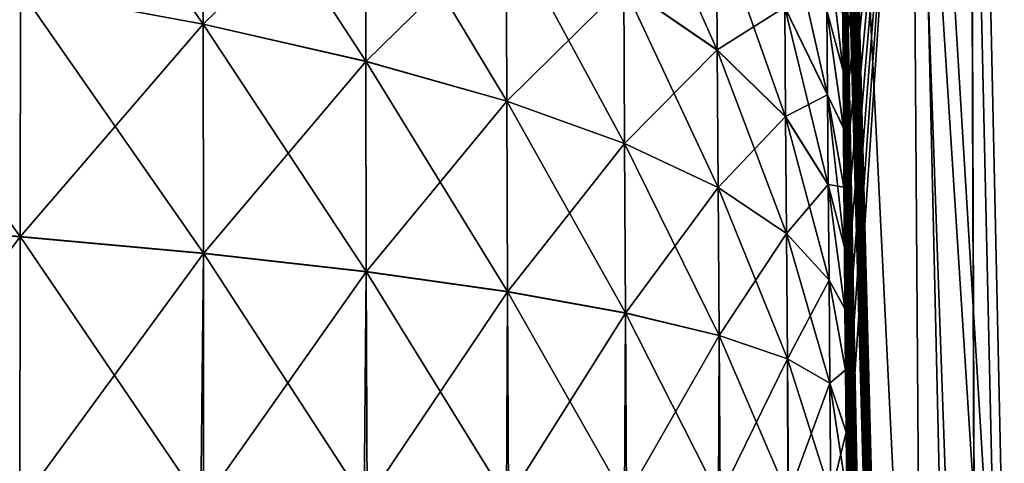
# Model space of a CAD drawing. Header units: metres. Extents: x -2 to 85, y -75 to 96.
# Tile 418 of 444: x 11.237 to 11.75, y 72.727 to 72.958. Entities that reach past the tile are written whole.
import ezdxf

# ---------------------------------------------------------------- set-up
doc = ezdxf.new("R2010")
doc.units = ezdxf.units.M
doc.layers.add('solid_20204500', color=7, linetype='CONTINUOUS')

msp = doc.modelspace()

# ---------------------------------------------------------------- linework, layer by layer
at = {"layer": 'solid_20204500'}
for points in [[(11.666242, 72.931808, 73.159843), (11.701942, 73.216042, 69.670036), (11.666087, 72.960831, 73.144386)], [(11.666428, 72.90197, 73.173317), (11.701942, 73.216042, 69.670036), (11.666242, 72.931808, 73.159843)], [(11.666646, 72.871269, 73.184799), (11.701942, 73.216042, 69.670036), (11.666428, 72.90197, 73.173317)], [(11.666896, 72.839752, 73.194305), (11.701942, 73.216042, 69.670036), (11.666646, 72.871269, 73.184799)], [(11.667173, 72.807922, 73.201698), (11.701942, 73.216042, 69.670036), (11.666896, 72.839752, 73.194305)], [(11.667478, 72.775955, 73.20694), (11.701942, 73.216042, 69.670036), (11.667173, 72.807922, 73.201698)], [(11.667809, 72.743683, 73.210075), (11.701942, 73.216042, 69.670036), (11.667478, 72.775955, 73.20694)], [(11.668166, 72.711159, 73.211098), (11.701942, 73.216042, 69.670036), (11.667809, 72.743683, 73.210075)], [(11.717456, 71.039726, 70.493378), (11.701942, 73.216042, 69.670036), (11.668166, 72.711159, 73.211098)], [(11.848537, 70.931213, 57.507046), (11.709176, 73.21627, 69.002197), (11.701942, 73.216042, 69.670036)], [(11.865381, 68.619324, 58.430325), (11.701942, 73.216042, 69.670036), (11.717456, 71.039726, 70.493378)], [(11.865381, 68.619324, 58.430325), (11.848537, 70.931213, 57.507046), (11.701942, 73.216042, 69.670036)], [(11.848537, 70.931213, 57.507046), (11.746425, 73.21347, 65.459747), (11.709176, 73.21627, 69.002197)], [(11.848537, 70.931213, 57.507046), (11.780144, 73.20723, 62.083363), (11.746425, 73.21347, 65.459747)], [(11.742942, 70.34565, -68.856789), (11.667478, 73.206932, -72.775986), (11.667809, 73.210068, -72.743698)], [(11.742942, 70.34565, -68.856789), (11.667809, 73.210068, -72.743698), (11.668167, 73.211098, -72.711105)], [(11.737535, 71.798416, -67.852516), (11.668167, 73.211098, -72.711105), (11.704991, 73.210037, -69.395714)], [(11.742942, 70.34565, -68.856789), (11.668167, 73.211098, -72.711105), (11.737535, 71.798416, -67.852516)], [(11.737535, 71.798416, -67.852516), (11.704991, 73.210037, -69.395714), (11.732707, 73.208626, -66.792671)], [(11.899408, 65.858124, -57.878517), (11.732707, 73.208626, -66.792671), (11.7377, 73.208847, -66.312248)], [(11.737535, 71.798416, -67.852516), (11.732707, 73.208626, -66.792671), (11.899408, 65.858124, -57.878517)], [(11.899408, 65.858124, -57.878517), (11.7377, 73.208847, -66.312248), (11.75274, 73.208229, -64.845398)], [(11.742942, 70.34565, -68.856789), (11.667173, 73.201691, -72.807953), (11.667478, 73.206932, -72.775986)], [(11.742942, 70.34565, -68.856789), (11.666896, 73.194298, -72.839783), (11.667173, 73.201691, -72.807953)], [(11.742942, 70.34565, -68.856789), (11.666646, 73.184792, -72.871292), (11.666896, 73.194298, -72.839783)], [(11.742942, 70.34565, -68.856789), (11.666428, 73.173309, -72.901993), (11.666646, 73.184792, -72.871292)], [(11.742942, 70.34565, -68.856789), (11.666242, 73.159828, -72.931831), (11.666428, 73.173309, -72.901993)], [(11.742942, 70.34565, -68.856789), (11.666087, 73.144371, -72.960854), (11.666242, 73.159828, -72.931831)], [(11.742942, 70.34565, -68.856789), (11.665967, 73.127121, -72.988686), (11.666087, 73.144371, -72.960854)], [(11.742942, 70.34565, -68.856789), (11.665881, 73.108055, -73.015312), (11.665967, 73.127121, -72.988686)], [(11.748676, 68.862823, -69.816116), (11.66583, 73.087204, -73.040741), (11.665881, 73.108055, -73.015312)], [(11.748676, 68.862823, -69.816116), (11.665881, 73.108055, -73.015312), (11.742942, 70.34565, -68.856789)], [(11.333061, 72.956108, -74.113998), (11.237813, 72.973839, -74.219376), (11.237949, 73.092957, -74.192162)], [(11.333016, 73.066833, -74.088669), (11.333061, 72.956108, -74.113998), (11.237949, 73.092957, -74.192162)], [(11.748676, 68.862823, -69.816116), (11.665812, 73.064835, -73.064651), (11.66583, 73.087204, -73.040741)], [(11.237814, 72.973831, 74.219444), (11.333061, 72.9561, 74.114067), (11.333016, 73.067123, 74.088539)], [(11.333016, 73.067123, 74.088539), (11.333061, 72.9561, 74.114067), (11.417522, 73.038734, 73.976753)], [(11.41772, 72.936783, -74.000137), (11.333061, 72.956108, -74.113998), (11.333016, 73.066833, -74.088669)], [(11.417522, 73.038467, -73.976875), (11.41772, 72.936783, -74.000137), (11.333016, 73.066833, -74.088669)], [(11.748676, 68.862823, -69.816116), (11.665829, 73.040939, -73.087021), (11.665812, 73.064835, -73.064651)], [(11.600675, 72.942513, -73.602013), (11.552028, 72.976036, -73.732491), (11.551691, 73.05291, -73.708641)], [(11.600298, 73.009552, -73.581284), (11.600675, 72.942513, -73.602013), (11.551691, 73.05291, -73.708641)], [(11.333061, 72.9561, 74.114067), (11.41772, 72.936775, 74.000198), (11.417522, 73.038734, 73.976753)], [(11.417522, 73.038734, 73.976753), (11.41772, 72.936775, 74.000198), (11.490761, 73.008362, 73.857697)], [(11.491079, 72.916039, -73.878845), (11.41772, 72.936783, -74.000137), (11.417522, 73.038467, -73.976875)], [(11.490762, 73.008118, -73.857803), (11.491079, 72.916039, -73.878845), (11.417522, 73.038467, -73.976875)], [(11.748676, 68.862823, -69.816116), (11.665881, 73.015541, -73.107872), (11.665829, 73.040939, -73.087021)], [(11.65814, 72.919128, -73.316612), (11.635901, 72.964813, -73.450165), (11.635585, 73.018501, -73.429184)], [(11.657847, 72.963135, -73.299507), (11.65814, 72.919128, -73.316612), (11.635585, 73.018501, -73.429184)], [(11.748676, 68.862823, -69.816116), (11.665966, 72.988937, -73.126938), (11.665881, 73.015541, -73.107872)], [(11.41772, 72.936775, 74.000198), (11.491078, 72.916031, 73.878899), (11.490761, 73.008362, 73.857697)], [(11.490761, 73.008362, 73.857697), (11.491078, 72.916031, 73.878899), (11.552027, 72.976257, 73.732391)], [(11.55243, 72.894051, -73.751167), (11.491079, 72.916039, -73.878845), (11.490762, 73.008118, -73.857803)], [(11.552028, 72.976036, -73.732491), (11.55243, 72.894051, -73.751167), (11.490762, 73.008118, -73.857803)], [(11.552027, 72.976257, 73.732391), (11.600674, 72.942703, 73.601929), (11.600298, 73.009842, 73.581062)], [(11.600298, 73.009842, 73.581062), (11.600674, 72.942703, 73.601929), (11.635901, 72.965057, 73.449982)], [(11.636284, 72.907875, -73.467682), (11.600675, 72.942513, -73.602013), (11.600298, 73.009552, -73.581284)], [(11.635901, 72.964813, -73.450165), (11.636284, 72.907875, -73.467682), (11.600298, 73.009552, -73.581284)], [(11.657609, 73.004784, 73.279701), (11.666242, 72.931808, 73.159843), (11.666087, 72.960831, 73.144386)], [(11.657609, 73.004784, 73.279701), (11.657847, 72.96331, 73.299347), (11.666242, 72.931808, 73.159843)], [(11.66624, 72.932106, -73.159706), (11.657847, 72.963135, -73.299507), (11.65761, 73.004631, -73.279839)], [(11.666086, 72.961121, -73.144211), (11.66624, 72.932106, -73.159706), (11.65761, 73.004631, -73.279839)], [(11.237652, 72.845573, -74.237968), (11.132335, 72.853294, -74.334984), (11.132742, 72.989799, -74.315277)], [(11.132742, 72.989792, 74.315346), (11.132335, 72.853157, 74.335121), (11.237814, 72.973831, 74.219444)], [(11.237813, 72.973839, -74.219376), (11.237652, 72.845573, -74.237968), (11.132742, 72.989799, -74.315277)], [(11.748676, 68.862823, -69.816116), (11.666086, 72.961121, -73.144211), (11.665966, 72.988937, -73.126938)], [(11.132335, 72.853157, 74.335121), (11.237652, 72.845444, 74.238098), (11.237814, 72.973831, 74.219444)], [(11.333116, 72.836868, -74.131317), (11.237652, 72.845573, -74.237968), (11.237813, 72.973839, -74.219376)], [(11.237814, 72.973831, 74.219444), (11.237652, 72.845444, 74.238098), (11.333061, 72.9561, 74.114067)], [(11.333061, 72.956108, -74.113998), (11.333116, 72.836868, -74.131317), (11.237813, 72.973839, -74.219376)], [(11.491078, 72.916031, 73.878899), (11.55243, 72.894043, 73.751213), (11.552027, 72.976257, 73.732391)], [(11.552027, 72.976257, 73.732391), (11.55243, 72.894043, 73.751213), (11.600674, 72.942703, 73.601929)], [(11.601124, 72.871017, -73.618225), (11.55243, 72.894051, -73.751167), (11.552028, 72.976036, -73.732491)], [(11.600675, 72.942513, -73.602013), (11.601124, 72.871017, -73.618225), (11.552028, 72.976036, -73.732491)], [(11.600674, 72.942703, 73.601929), (11.636283, 72.908035, 73.467606), (11.635901, 72.965057, 73.449982)], [(11.635901, 72.965057, 73.449982), (11.658139, 72.919334, 73.31646), (11.657847, 72.96331, 73.299347)], [(11.635901, 72.965057, 73.449982), (11.636283, 72.908035, 73.467606), (11.658139, 72.919334, 73.31646)], [(11.658493, 72.872475, -73.330849), (11.636284, 72.907875, -73.467682), (11.635901, 72.964813, -73.450165)], [(11.65814, 72.919128, -73.316612), (11.658493, 72.872475, -73.330849), (11.635901, 72.964813, -73.450165)], [(11.657847, 72.96331, 73.299347), (11.666428, 72.90197, 73.173317), (11.666242, 72.931808, 73.159843)], [(11.657847, 72.96331, 73.299347), (11.658139, 72.919334, 73.31646), (11.666428, 72.90197, 73.173317)], [(11.666426, 72.902252, -73.173218), (11.65814, 72.919128, -73.316612), (11.657847, 72.963135, -73.299507)], [(11.66624, 72.932106, -73.159706), (11.666426, 72.902252, -73.173218), (11.657847, 72.963135, -73.299507)], [(11.748676, 68.862823, -69.816116), (11.66624, 72.932106, -73.159706), (11.666086, 72.961121, -73.144211)], [(11.237652, 72.845444, 74.238098), (11.333116, 72.836754, 74.131439), (11.333061, 72.9561, 74.114067)], [(11.417955, 72.827278, -74.016045), (11.333116, 72.836868, -74.131317), (11.333061, 72.956108, -74.113998)], [(11.41772, 72.936783, -74.000137), (11.417955, 72.827278, -74.016045), (11.333061, 72.956108, -74.113998)], [(11.333061, 72.9561, 74.114067), (11.333116, 72.836754, 74.131439), (11.41772, 72.936775, 74.000198)], [(11.55243, 72.894043, 73.751213), (11.601123, 72.87101, 73.618263), (11.600674, 72.942703, 73.601929)], [(11.600674, 72.942703, 73.601929), (11.601123, 72.87101, 73.618263), (11.636283, 72.908035, 73.467606)], [(11.63674, 72.84716, -73.481339), (11.601124, 72.871017, -73.618225), (11.600675, 72.942513, -73.602013)], [(11.636284, 72.907875, -73.467682), (11.63674, 72.84716, -73.481339), (11.600675, 72.942513, -73.602013)], [(11.333116, 72.836754, 74.131439), (11.417955, 72.827171, 74.016151), (11.41772, 72.936775, 74.000198)], [(11.491458, 72.816879, -73.893211), (11.417955, 72.827278, -74.016045), (11.41772, 72.936783, -74.000137)], [(11.491079, 72.916039, -73.878845), (11.491458, 72.816879, -73.893211), (11.41772, 72.936783, -74.000137)], [(11.41772, 72.936775, 74.000198), (11.417955, 72.827171, 74.016151), (11.491078, 72.916031, 73.878899)], [(11.748676, 68.862823, -69.816116), (11.666426, 72.902252, -73.173218), (11.66624, 72.932106, -73.159706)], [(11.417955, 72.827171, 74.016151), (11.491458, 72.81678, 73.893318), (11.491078, 72.916031, 73.878899)], [(11.491078, 72.916031, 73.878899), (11.491458, 72.81678, 73.893318), (11.55243, 72.894043, 73.751213)], [(11.55291, 72.805771, -73.763901), (11.491458, 72.816879, -73.893211), (11.491079, 72.916039, -73.878845)], [(11.55243, 72.894051, -73.751167), (11.55291, 72.805771, -73.763901), (11.491079, 72.916039, -73.878845)], [(11.636283, 72.908035, 73.467606), (11.658492, 72.872604, 73.330788), (11.658139, 72.919334, 73.31646)], [(11.658139, 72.919334, 73.31646), (11.666646, 72.871269, 73.184799), (11.666428, 72.90197, 73.173317)], [(11.658139, 72.919334, 73.31646), (11.658492, 72.872604, 73.330788), (11.666646, 72.871269, 73.184799)], [(11.666894, 72.839951, -73.194252), (11.658493, 72.872475, -73.330849), (11.65814, 72.919128, -73.316612)], [(11.666644, 72.871521, -73.184723), (11.666894, 72.839951, -73.194252), (11.65814, 72.919128, -73.316612)], [(11.666426, 72.902252, -73.173218), (11.666644, 72.871521, -73.184723), (11.65814, 72.919128, -73.316612)], [(11.601123, 72.87101, 73.618263), (11.636739, 72.84716, 73.481377), (11.636283, 72.908035, 73.467606)], [(11.636283, 72.908035, 73.467606), (11.636739, 72.84716, 73.481377), (11.658492, 72.872604, 73.330788)], [(11.658915, 72.822731, -73.341904), (11.63674, 72.84716, -73.481339), (11.636284, 72.907875, -73.467682)], [(11.658493, 72.872475, -73.330849), (11.658915, 72.822731, -73.341904), (11.636284, 72.907875, -73.467682)], [(11.748676, 68.862823, -69.816116), (11.666644, 72.871521, -73.184723), (11.666426, 72.902252, -73.173218)], [(11.491458, 72.81678, 73.893318), (11.55291, 72.805679, 73.763992), (11.55243, 72.894043, 73.751213)], [(11.601659, 72.794044, -73.629234), (11.55291, 72.805771, -73.763901), (11.55243, 72.894051, -73.751167)], [(11.601124, 72.871017, -73.618225), (11.601659, 72.794044, -73.629234), (11.55243, 72.894051, -73.751167)], [(11.55243, 72.894043, 73.751213), (11.55291, 72.805679, 73.763992), (11.601123, 72.87101, 73.618263)], [(11.55291, 72.805679, 73.763992), (11.601659, 72.793968, 73.629311), (11.601123, 72.87101, 73.618263)], [(11.601123, 72.87101, 73.618263), (11.601659, 72.793968, 73.629311), (11.636739, 72.84716, 73.481377)], [(11.637282, 72.781815, -73.490562), (11.601659, 72.794044, -73.629234), (11.601124, 72.871017, -73.618225)], [(11.63674, 72.84716, -73.481339), (11.637282, 72.781815, -73.490562), (11.601124, 72.871017, -73.618225)], [(11.636739, 72.84716, 73.481377), (11.658914, 72.822731, 73.341934), (11.658492, 72.872604, 73.330788)], [(11.658492, 72.872604, 73.330788), (11.666896, 72.839752, 73.194305), (11.666646, 72.871269, 73.184799)], [(11.658492, 72.872604, 73.330788), (11.667173, 72.807922, 73.201698), (11.666896, 72.839752, 73.194305)], [(11.658492, 72.872604, 73.330788), (11.658914, 72.822731, 73.341934), (11.667173, 72.807922, 73.201698)], [(11.667172, 72.808083, -73.20166), (11.658915, 72.822731, -73.341904), (11.658493, 72.872475, -73.330849)], [(11.666894, 72.839951, -73.194252), (11.667172, 72.808083, -73.20166), (11.658493, 72.872475, -73.330849)], [(11.748676, 68.862823, -69.816116), (11.666894, 72.839951, -73.194252), (11.666644, 72.871521, -73.184723)], [(11.132335, 72.853157, 74.335121), (11.131889, 72.704727, 74.343506), (11.237652, 72.845444, 74.238098)], [(11.237652, 72.845573, -74.237968), (11.237453, 72.705948, -74.24601), (11.132335, 72.853294, -74.334984)], [(11.131889, 72.704727, 74.343506), (11.237469, 72.705956, 74.246017), (11.237652, 72.845444, 74.238098)], [(11.331871, 72.707054, -74.140114), (11.237453, 72.705948, -74.24601), (11.237652, 72.845573, -74.237968)], [(11.237652, 72.845444, 74.238098), (11.237469, 72.705956, 74.246017), (11.333116, 72.836754, 74.131439)], [(11.333116, 72.836868, -74.131317), (11.331871, 72.707054, -74.140114), (11.237652, 72.845573, -74.237968)], [(11.601659, 72.793968, 73.629311), (11.637282, 72.781754, 73.490631), (11.636739, 72.84716, 73.481377)], [(11.636739, 72.84716, 73.481377), (11.637282, 72.781754, 73.490631), (11.658914, 72.822731, 73.341934)], [(11.659416, 72.769211, -73.349297), (11.637282, 72.781815, -73.490562), (11.63674, 72.84716, -73.481339)], [(11.658915, 72.822731, -73.341904), (11.659416, 72.769211, -73.349297), (11.63674, 72.84716, -73.481339)], [(11.748676, 68.862823, -69.816116), (11.667172, 72.808083, -73.20166), (11.666894, 72.839951, -73.194252)], [(11.237469, 72.705956, 74.246017), (11.333236, 72.707077, 74.13887), (11.333116, 72.836754, 74.131439)], [(11.416787, 72.708054, -74.023956), (11.331871, 72.707054, -74.140114), (11.333116, 72.836868, -74.131317)], [(11.417955, 72.827278, -74.016045), (11.416787, 72.708054, -74.023956), (11.333116, 72.836868, -74.131317)], [(11.333116, 72.836754, 74.131439), (11.333236, 72.707077, 74.13887), (11.417955, 72.827171, 74.016151)], [(11.333236, 72.707077, 74.13887), (11.418339, 72.708076, 74.02301), (11.417955, 72.827171, 74.016151)], [(11.490964, 72.708931, -73.898933), (11.416787, 72.708054, -74.023956), (11.417955, 72.827278, -74.016045)], [(11.491458, 72.816879, -73.893211), (11.490964, 72.708931, -73.898933), (11.417955, 72.827278, -74.016045)], [(11.417955, 72.827171, 74.016151), (11.418339, 72.708076, 74.02301), (11.491458, 72.81678, 73.893318)], [(11.637282, 72.781754, 73.490631), (11.659416, 72.769157, 73.34935), (11.658914, 72.822731, 73.341934)], [(11.658914, 72.822731, 73.341934), (11.667478, 72.775955, 73.20694), (11.667173, 72.807922, 73.201698)], [(11.658914, 72.822731, 73.341934), (11.659416, 72.769157, 73.34935), (11.667478, 72.775955, 73.20694)], [(11.667477, 72.77607, -73.206917), (11.659416, 72.769211, -73.349297), (11.658915, 72.822731, -73.341904)], [(11.667172, 72.808083, -73.20166), (11.667477, 72.77607, -73.206917), (11.658915, 72.822731, -73.341904)], [(11.418339, 72.708076, 74.02301), (11.491993, 72.708946, 73.899475), (11.491458, 72.81678, 73.893318)], [(11.552362, 72.709671, -73.768883), (11.490964, 72.708931, -73.898933), (11.491458, 72.816879, -73.893211)], [(11.55291, 72.805771, -73.763901), (11.552362, 72.709671, -73.768883), (11.491458, 72.816879, -73.893211)], [(11.491458, 72.81678, 73.893318), (11.491993, 72.708946, 73.899475), (11.55291, 72.805679, 73.763992)], [(11.748676, 68.862823, -69.816116), (11.667477, 72.77607, -73.206917), (11.667172, 72.808083, -73.20166)], [(11.491993, 72.708946, 73.899475), (11.553511, 72.709686, 73.769371), (11.55291, 72.805679, 73.763992)], [(11.601362, 72.710266, -73.633583), (11.552362, 72.709671, -73.768883), (11.55291, 72.805771, -73.763901)], [(11.601659, 72.794044, -73.629234), (11.601362, 72.710266, -73.633583), (11.55291, 72.805771, -73.763901)], [(11.55291, 72.805679, 73.763992), (11.553511, 72.709686, 73.769371), (11.601659, 72.793968, 73.629311)], [(11.553511, 72.709686, 73.769371), (11.602304, 72.710281, 73.633881), (11.601659, 72.793968, 73.629311)], [(11.637396, 72.710716, -73.494232), (11.601362, 72.710266, -73.633583), (11.601659, 72.794044, -73.629234)], [(11.637282, 72.781815, -73.490562), (11.637396, 72.710716, -73.494232), (11.601659, 72.794044, -73.629234)], [(11.601659, 72.793968, 73.629311), (11.602304, 72.710281, 73.633881), (11.637282, 72.781754, 73.490631)], [(11.659851, 72.711014, -73.352226), (11.637396, 72.710716, -73.494232), (11.637282, 72.781815, -73.490562)], [(11.659416, 72.769211, -73.349297), (11.659851, 72.711014, -73.352226), (11.637282, 72.781815, -73.490562)], [(11.602304, 72.710281, 73.633881), (11.637877, 72.710732, 73.494347), (11.637282, 72.781754, 73.490631)], [(11.637282, 72.781754, 73.490631), (11.637877, 72.710732, 73.494347), (11.659416, 72.769157, 73.34935)], [(11.667477, 72.77607, -73.206917), (11.667808, 72.743759, -73.210068), (11.659416, 72.769211, -73.349297)], [(11.659416, 72.769157, 73.34935), (11.667809, 72.743683, 73.210075), (11.667478, 72.775955, 73.20694)], [(11.748676, 68.862823, -69.816116), (11.667808, 72.743759, -73.210068), (11.667477, 72.77607, -73.206917)], [(11.637877, 72.710732, 73.494347), (11.659891, 72.711021, 73.352226), (11.659416, 72.769157, 73.34935)], [(11.668167, 72.711136, -73.211098), (11.659851, 72.711014, -73.352226), (11.659416, 72.769211, -73.349297)], [(11.667808, 72.743759, -73.210068), (11.668167, 72.711136, -73.211098), (11.659416, 72.769211, -73.349297)], [(11.659416, 72.769157, 73.34935), (11.659891, 72.711021, 73.352226), (11.667809, 72.743683, 73.210075)], [(11.659891, 72.711021, 73.352226), (11.668166, 72.711159, 73.211098), (11.667809, 72.743683, 73.210075)], [(11.748676, 68.862823, -69.816116), (11.668167, 72.711136, -73.211098), (11.667808, 72.743759, -73.210068)]]:
    msp.add_3dface(points, dxfattribs=at)

doc.saveas('drawing.dxf')
